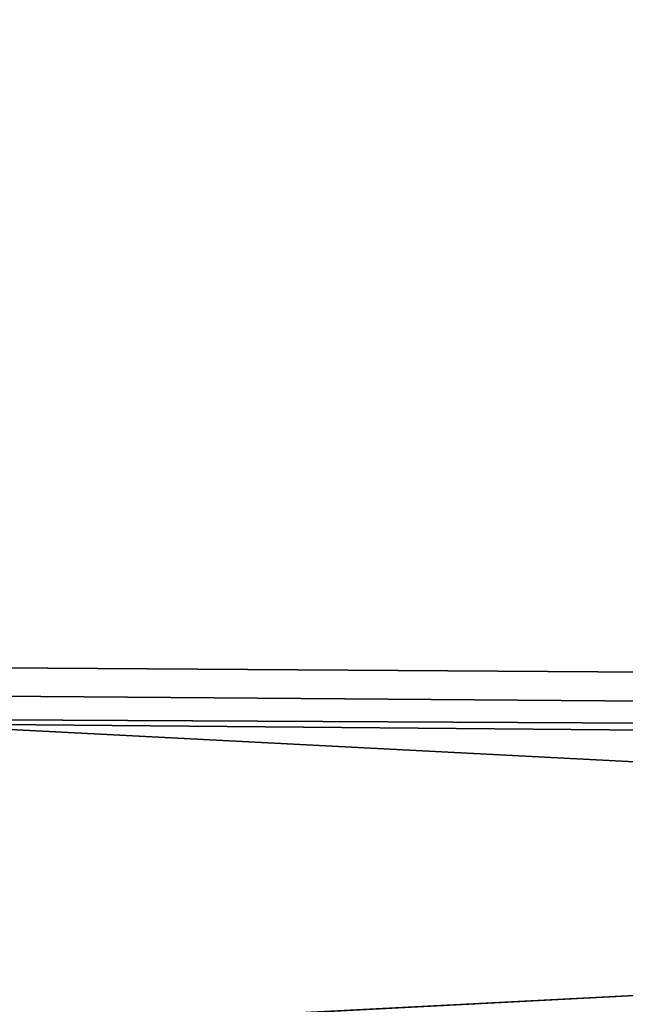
# Model space of a CAD drawing. Header units: millimetres. Extents: x -143 to 143, y -35 to 35.
# Tile 278 of 533: x 114.587 to 115.07, y -14.52 to -13.734. Entities that reach past the tile are written whole.
import ezdxf

# ---------------------------------------------------------------- set-up
doc = ezdxf.new("R2010")
doc.units = ezdxf.units.MM
doc.header["$LTSCALE"] = 65.185185
for name, color, linetype in [('1137', 7, 'CONTINUOUS'), ('1301', 7, 'CONTINUOUS'), ('1323', 7, 'CONTINUOUS'), ('849', 7, 'CONTINUOUS')]:
    doc.layers.add(name, color=color, linetype=linetype)

msp = doc.modelspace()

# ---------------------------------------------------------------- linework, layer by layer
at = {"layer": '1137', "linetype": 'CONTINUOUS'}
for points in [[(93.65, -14.11279, 11.96157), (93.65, -11.82631, 14.22632), (139.95, -13.08147, 13.08147), (93.65, -14.11279, 11.96157)], [(139.95, -14.41902, 11.59059), (93.65, -14.11279, 11.96157), (139.95, -13.08147, 13.08147), (139.95, -14.41902, 11.59059)], [(93.65, -15.97219, 9.33483), (93.65, -14.11279, 11.96157), (140.45, -14.52351, 11.45939), (93.65, -15.97219, 9.33483)], [(140.45, -14.52351, 11.45939), (93.65, -14.11279, 11.96157), (140.20009, -14.47142, 11.5251), (140.45, -14.52351, 11.45939)], [(140.20009, -14.47142, 11.5251), (93.65, -14.11279, 11.96157), (139.95, -14.41902, 11.59059), (140.20009, -14.47142, 11.5251)]]:
    msp.add_3dface(points, dxfattribs=at)
at = {"layer": '1301', "linetype": 'CONTINUOUS'}
for points in [[(93.65, -15.61999, -13.27652), (93.65, -13.08439, -15.78127), (140.45, -13.20218, -15.68287), (93.65, -15.61999, -13.27652)], [(140.45, -15.72071, -13.15709), (93.65, -15.61999, -13.27652), (140.45, -13.20218, -15.68287), (140.45, -15.72071, -13.15709)]]:
    msp.add_3dface(points, dxfattribs=at)
at = {"layer": '1323', "linetype": 'CONTINUOUS'}
for points in [[(140.45, -15.6449, 13.24716), (140.45, -13.1119, 15.75843), (93.65, -13.2127, 15.67401), (140.45, -15.6449, 13.24716)], [(93.65, -15.72777, 13.14866), (140.45, -15.6449, 13.24716), (93.65, -13.2127, 15.67401), (93.65, -15.72777, 13.14866)]]:
    msp.add_3dface(points, dxfattribs=at)
at = {"layer": '849', "linetype": 'CONTINUOUS'}
for points in [[(93.65, -11.9166, -14.15078), (93.65, -14.18862, -11.87152), (139.95, -13.08147, -13.08147), (93.65, -11.9166, -14.15078)], [(139.95, -13.08147, -13.08147), (93.65, -14.18862, -11.87152), (139.95, -14.41902, -11.59059), (139.95, -13.08147, -13.08147)], [(93.65, -14.18862, -11.87152), (93.65, -16.03127, -9.233), (139.95, -14.41902, -11.59059), (93.65, -14.18862, -11.87152)], [(139.95, -14.41902, -11.59059), (93.65, -16.03127, -9.233), (140.20009, -14.47142, -11.5251), (139.95, -14.41902, -11.59059)], [(140.20009, -14.47142, -11.5251), (93.65, -16.03127, -9.233), (140.45, -14.52351, -11.45939), (140.20009, -14.47142, -11.5251)]]:
    msp.add_3dface(points, dxfattribs=at)

doc.saveas('drawing.dxf')
